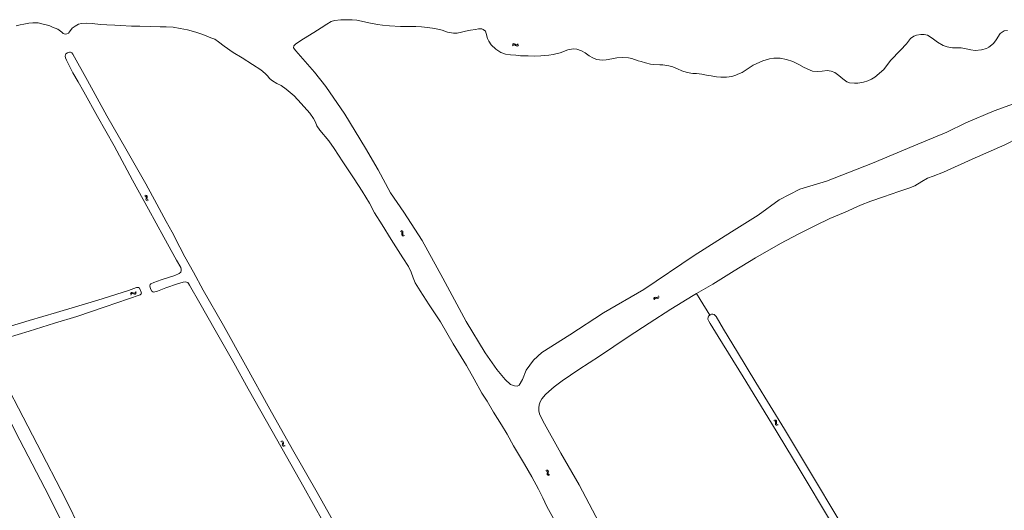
# Model space of a CAD drawing. Header units: metres. Extents: x 189705 to 199106, y 581686 to 588448.
# Tile 334 of 555: x 193174 to 193594, y 587505 to 587715. Entities that reach past the tile are written whole.
import ezdxf

# ---------------------------------------------------------------- set-up
doc = ezdxf.new("R2010")
doc.units = ezdxf.units.M
doc.layers.add('B-WA-OG-GBKN-G', color=7, linetype='Continuous', lineweight=18)

msp = doc.modelspace()

# ---------------------------------------------------------------- linework, layer by layer
at = {"layer": 'B-WA-OG-GBKN-G'}
for p, q in [((193383.829, 587703.993), (193384.106, 587704.292)), ((193383.884, 587703.5), (193384.163, 587703.796)), ((193384.106, 587704.292), (193384.4, 587704.435)), ((193384.163, 587703.796), (193384.459, 587703.938)), ((193384.4, 587704.435), (193384.731, 587704.362)), ((193384.459, 587703.938), (193384.778, 587703.868)), ((193384.731, 587704.362), (193385.069, 587704.136)), ((193384.778, 587703.868), (193385.126, 587703.642)), ((193385.069, 587704.136), (193385.409, 587703.909)), ((193385.126, 587703.642), (193385.464, 587703.413)), ((193385.409, 587703.909), (193385.73, 587703.835)), ((193385.464, 587703.413), (193385.784, 587703.34)), ((193385.73, 587703.835), (193386.034, 587703.979)), ((193385.784, 587703.34), (193386.088, 587703.486)), ((193386.034, 587703.979), (193386.313, 587704.278)), ((193386.088, 587703.486), (193386.368, 587703.784)), ((193227.01, 587639.45), (193227.398, 587639.324)), ((193227.398, 587639.324), (193227.652, 587639.117)), ((193227.433, 587639.71), (193227.821, 587639.587)), ((193227.669, 587638.388), (193227.607, 587637.985)), ((193227.607, 587637.985), (193227.677, 587637.663)), ((193227.652, 587639.117), (193227.725, 587638.799)), ((193227.725, 587638.799), (193227.669, 587638.388)), ((193227.677, 587637.663), (193227.939, 587637.451)), ((193227.821, 587639.587), (193228.077, 587639.383)), ((193227.939, 587637.451), (193228.328, 587637.326)), ((193228.091, 587638.65), (193228.031, 587638.246)), ((193228.031, 587638.246), (193228.102, 587637.925)), ((193228.077, 587639.383), (193228.152, 587639.052)), ((193228.152, 587639.052), (193228.091, 587638.65)), ((193228.102, 587637.925), (193228.362, 587637.711)), ((193228.362, 587637.711), (193228.751, 587637.586)), ((193335.997, 587624.365), (193336.391, 587624.26)), ((193336.391, 587624.26), (193336.656, 587624.067)), ((193336.406, 587624.648), (193336.8, 587624.546)), ((193336.656, 587624.067), (193336.747, 587623.754)), ((193336.713, 587623.34), (193336.672, 587622.934)), ((193336.747, 587623.754), (193336.713, 587623.34)), ((193336.8, 587624.546), (193337.066, 587624.355)), ((193337.066, 587624.355), (193337.159, 587624.03)), ((193337.12, 587623.625), (193337.082, 587623.218)), ((193337.082, 587623.218), (193337.17, 587622.901)), ((193337.159, 587624.03), (193337.12, 587623.625)), ((193336.672, 587622.934), (193336.76, 587622.617)), ((193336.76, 587622.617), (193337.033, 587622.419)), ((193337.033, 587622.419), (193337.429, 587622.315)), ((193337.17, 587622.901), (193337.442, 587622.702)), ((193337.442, 587622.702), (193337.837, 587622.598)), ((193221.148, 587598.014), (193220.972, 587597.645)), ((193221.395, 587598.244), (193221.148, 587598.014)), ((193221.723, 587598.271), (193221.395, 587598.244)), ((193222.114, 587598.154), (193221.723, 587598.271)), ((193222.513, 587598.043), (193222.114, 587598.154)), ((193222.838, 587598.072), (193222.513, 587598.043)), ((193223.078, 587598.296), (193222.838, 587598.072)), ((193223.255, 587598.662), (193223.078, 587598.296)), ((193223.456, 587598.208), (193223.281, 587597.84)), ((193221.349, 587597.56), (193221.172, 587597.191)), ((193221.596, 587597.788), (193221.349, 587597.56)), ((193221.924, 587597.814), (193221.596, 587597.788)), ((193222.316, 587597.7), (193221.924, 587597.814)), ((193222.706, 587597.585), (193222.316, 587597.7)), ((193223.044, 587597.615), (193222.706, 587597.585)), ((193223.281, 587597.84), (193223.044, 587597.615)), ((193444.049, 587595.492), (193444.156, 587595.885)), ((193444.156, 587595.885), (193444.35, 587596.148)), ((193444.327, 587595.08), (193444.436, 587595.472)), ((193444.35, 587596.148), (193444.676, 587596.237)), ((193444.436, 587595.472), (193444.633, 587595.735)), ((193444.633, 587595.735), (193444.947, 587595.822)), ((193444.676, 587596.237), (193445.081, 587596.193)), ((193444.947, 587595.822), (193445.36, 587595.783)), ((193445.081, 587596.193), (193445.487, 587596.151)), ((193445.36, 587595.783), (193445.766, 587595.737)), ((193445.487, 587596.151), (193445.805, 587596.234)), ((193445.766, 587595.737), (193446.084, 587595.821)), ((193445.805, 587596.234), (193446.008, 587596.503)), ((193446.008, 587596.503), (193446.116, 587596.897)), ((193446.084, 587595.821), (193446.286, 587596.091)), ((193446.286, 587596.091), (193446.394, 587596.486)), ((193495.299, 587543.628), (193495.692, 587543.521)), ((193495.692, 587543.521), (193495.957, 587543.326)), ((193495.709, 587543.908), (193496.103, 587543.804)), ((193495.957, 587543.326), (193496.045, 587543.012)), ((193496.103, 587543.804), (193496.368, 587543.612)), ((193496.368, 587543.612), (193496.459, 587543.286)), ((193496.009, 587542.599), (193495.966, 587542.193)), ((193495.966, 587542.193), (193496.052, 587541.875)), ((193496.045, 587543.012), (193496.009, 587542.599)), ((193496.052, 587541.875), (193496.324, 587541.676)), ((193496.324, 587541.676), (193496.719, 587541.57)), ((193496.418, 587542.881), (193496.378, 587542.474)), ((193496.378, 587542.474), (193496.464, 587542.157)), ((193496.459, 587543.286), (193496.418, 587542.881)), ((193496.464, 587542.157), (193496.734, 587541.956)), ((193496.734, 587541.956), (193497.129, 587541.85)), ((193285.503, 587534.966), (193285.894, 587534.854)), ((193285.087, 587534.695), (193285.478, 587534.58)), ((193285.478, 587534.58), (193285.738, 587534.379)), ((193285.774, 587533.651), (193285.722, 587533.246)), ((193285.722, 587533.246), (193285.801, 587532.927)), ((193285.738, 587534.379), (193285.819, 587534.063)), ((193285.819, 587534.063), (193285.774, 587533.651)), ((193285.801, 587532.927), (193286.068, 587532.721)), ((193285.894, 587534.854), (193286.155, 587534.656)), ((193286.068, 587532.721), (193286.461, 587532.606)), ((193286.189, 587533.924), (193286.14, 587533.518)), ((193286.14, 587533.518), (193286.219, 587533.199)), ((193286.155, 587534.656), (193286.239, 587534.328)), ((193286.239, 587534.328), (193286.189, 587533.924)), ((193286.219, 587533.199), (193286.484, 587532.992)), ((193286.484, 587532.992), (193286.877, 587532.878)), ((193398.035, 587522.33), (193398.421, 587522.201)), ((193398.46, 587522.587), (193398.847, 587522.461)), ((193398.847, 587522.461), (193399.101, 587522.254)), ((193398.421, 587522.201), (193398.674, 587521.992)), ((193398.686, 587521.263), (193398.62, 587520.86)), ((193398.62, 587520.86), (193398.688, 587520.538)), ((193398.674, 587521.992), (193398.745, 587521.673)), ((193398.745, 587521.673), (193398.686, 587521.263)), ((193398.688, 587520.538), (193398.948, 587520.324)), ((193398.948, 587520.324), (193399.337, 587520.196)), ((193399.11, 587521.522), (193399.047, 587521.118)), ((193399.047, 587521.118), (193399.115, 587520.796)), ((193399.101, 587522.254), (193399.173, 587521.924)), ((193399.173, 587521.924), (193399.11, 587521.522)), ((193399.115, 587520.796), (193399.373, 587520.581)), ((193399.373, 587520.581), (193399.762, 587520.453))]:
    msp.add_line(p, q, dxfattribs=at)
at = {"layer": 'B-WA-OG-GBKN-G', "flags": 128}
for points in [[(193172.282, 587712.033), (193173.918, 587712.446), (193175.57, 587712.679), (193177.658, 587713.091), (193179.361, 587713.211), (193181.616, 587713.2), (193183.256, 587712.892), (193184.992, 587712.442), (193186.569, 587711.931), (193187.695, 587711.415), (193189.988, 587710.552), (193191.682, 587709.33), (193192.279, 587708.709), (193193.118, 587708.487), (193193.885, 587708.513), (193194.54, 587708.833), (193194.998, 587709.424), (193196.146, 587710.989), (193197.389, 587711.843), (193198.891, 587712.724), (193200.154, 587712.975), (193202.1, 587713.044), (193204.671, 587712.987), (193208.154, 587712.595), (193210.939, 587712.357), (193214.344, 587712.27), (193216.797, 587712.129), (193221.434, 587711.874), (193225.059, 587711.838), (193229.711, 587711.753), (193233.629, 587711.563), (193236.2, 587711.518), (193239.261, 587711.347), (193242.243, 587710.905), (193245.348, 587710.283), (193248.875, 587709.232), (193251.844, 587708.221), (193255.28, 587706.905), (193256.902, 587706.224), (193258.501, 587705.143), (193260.944, 587703.333), (193264.833, 587700.64), (193268.684, 587698.285), (193273.008, 587695.512), (193276.504, 587693.282), (193278.468, 587691.661), (193279.536, 587690.531), (193280.233, 587689.57)], [(193290.453, 587702.593), (193290.627, 587703.398), (193291.531, 587704.325), (193294.823, 587706.378), (193299.124, 587709.071), (193302.348, 587711.172), (193304.777, 587712.671), (193306.601, 587713.855), (193308.03, 587714.216), (193310.628, 587714.593), (193312.775, 587714.588), (193315.478, 587714.543), (193317.529, 587714.394), (193320.758, 587713.668), (193322.578, 587713.27), (193326.372, 587712.533), (193328.384, 587712.259), (193331.479, 587711.993), (193336.06, 587711.733), (193338.591, 587711.689), (193342.597, 587711.708), (193345.032, 587711.5), (193347.638, 587711.235), (193350.81, 587710.854), (193353.914, 587710.07), (193356.136, 587709.336), (193358.694, 587708.832), (193360.227, 587708.857), (193362.097, 587709.226), (193363.852, 587709.663), (193365.924, 587710.089), (193368.033, 587710.448), (193369.405, 587710.704), (193370.833, 587710.624), (193371.417, 587710.45), (193372.316, 587709.661), (193372.611, 587708.635), (193373.258, 587706.64), (193373.843, 587705.441), (193374.716, 587703.876), (193376.791, 587701.954), (193378.926, 587700.568), (193380.898, 587699.902), (193382.958, 587699.542), (193385.287, 587699.451), (193387.213, 587699.245), (193390.597, 587699.169), (193393.031, 587699.02), (193395.897, 587699.147), (193399.33, 587699.445)], [(193505.861, 587695.555), (193508.158, 587694.227), (193511.765, 587692.633), (193513.909, 587692.431), (193515.893, 587692.647), (193518.04, 587692.952), (193519.676, 587692.685), (193521.253, 587692.093), (193522.979, 587690.772), (193524.619, 587689.318), (193526.355, 587688.093), (193527.569, 587687.713), (193529.598, 587687.463), (193531.015, 587687.494), (193533.527, 587687.936), (193535.368, 587688.501), (193536.892, 587689.19), (193538.4, 587690.102), (193542.16, 587693.372), (193545.053, 587697.168), (193549.317, 587701.532), (193551.879, 587704.315), (193553.595, 587706.556), (193555.017, 587707.612), (193556.082, 587707.961), (193557.932, 587708.315), (193559.377, 587708.25), (193560.755, 587707.927), (193562.778, 587706.715), (193565.01, 587705.008), (193567.493, 587703.645), (193569.222, 587702.985), (193571.47, 587702.533), (193573.309, 587702.572), (193575.138, 587702.534), (193577.204, 587702.178), (193579.193, 587701.67), (193581.127, 587701.526), (193583.752, 587701.742), (193585.976, 587702.277), (193586.918, 587702.847), (193588.879, 587704.378), (193590.046, 587706.019), (193591.774, 587708.663), (193593.465, 587709.813), (193594.902, 587710.026)], [(193307.856, 587500), (193300.644, 587512.974), (193290.141, 587531.387), (193280.467, 587548.57), (193270.017, 587567.243), (193260.67, 587584.192), (193252.046, 587599.316), (193247.83, 587606.886), (193244.142, 587613.507), (193242.02, 587617.6), (193238.822, 587624.013), (193236.262, 587628.558), (193232.259, 587635.909), (193227.493, 587644.609), (193218.953, 587659.564), (193210.97, 587673.554), (193206.777, 587681.154), (193202.656, 587688.713), (193196.447, 587699.87), (193195.936, 587700.401), (193195.389, 587700.69), (193194.955, 587700.685), (193194.126, 587700.479), (193193.51, 587699.978), (193193.267, 587699.612), (193193.175, 587699.1), (193193.298, 587698.378), (193193.707, 587697.384), (193195.143, 587694.421), (193196.485, 587691.959), (193198.697, 587688.142), (193201.089, 587683.891), (193206.989, 587673.378), (193213.982, 587660.742), (193221.797, 587646.227), (193228.728, 587633.823), (193235.167, 587621.891), (193240.625, 587612.126)], [(193377.247, 587565.444), (193372.217, 587572.508), (193364.138, 587585.955), (193354.149, 587604.335), (193345.336, 587620.496), (193337.556, 587632.544), (193331.852, 587640.823), (193326.561, 587650.576), (193321.145, 587659.881), (193312.362, 587674.299), (193304.326, 587686.079), (193299.433, 587692.243), (193291.562, 587701.335), (193290.453, 587702.593)], [(193399.33, 587699.445), (193401.161, 587699.719), (193404.125, 587700.527), (193407.387, 587701.746), (193409.822, 587702.142), (193411.317, 587701.985), (193413.256, 587701.367), (193414.893, 587700.481), (193416.616, 587699.231), (193418.166, 587698.307), (193419.669, 587697.632), (193422.161, 587697.348), (193423.81, 587697.411), (193426.169, 587697.885), (193428.355, 587698.388), (193430.599, 587698.517), (193433.33, 587698.28), (193434.768, 587697.975), (193437.46, 587697.115), (193438.762, 587696.719), (193440.506, 587696.168), (193442.69, 587695.607), (193444.185, 587695.46), (193446.607, 587695.368), (193447.91, 587695.298), (193450.497, 587694.956), (193452.27, 587694.549), (193454.274, 587693.656), (193456.055, 587692.847), (193458.296, 587692.055), (193460.759, 587691.647), (193462.337, 587691.585), (193464.608, 587691.321), (193466.515, 587691), (193468.489, 587690.708), (193470.817, 587690.29), (193472.724, 587690.065), (193475.101, 587690.088), (193477.374, 587690.418), (193479.129, 587690.999), (193479.964, 587691.294), (193481.748, 587692.037), (193486.501, 587695.227), (193490.588, 587697.115), (193493.418, 587697.913), (193495.285, 587698.179), (193498.017, 587698.182), (193500.68, 587697.619), (193503.381, 587696.769), (193505.861, 587695.555)], [(193280.233, 587689.57), (193281.544, 587688.529), (193283.352, 587687.442), (193285.249, 587686.473), (193287.384, 587685.027), (193290.776, 587682.123), (193293.777, 587678.854), (193297.415, 587674.718), (193299.045, 587672.504), (193299.813, 587670.867), (193300.447, 587669.276), (193301.7, 587667.536), (193305.602, 587662.881), (193307.894, 587659.644), (193311.574, 587654.025), (193316.36, 587646.746), (193319.764, 587641.449), (193322.881, 587636.356), (193325.099, 587632.268), (193328.311, 587627.096), (193332.17, 587620.851), (193337.164, 587613.12), (193339.549, 587609.385), (193340.598, 587606.885), (193341.472, 587604.481), (193342.431, 587602.46), (193344.448, 587599.008), (193348.402, 587592.966), (193353.149, 587585.715), (193358.636, 587576.357), (193364.236, 587567.125), (193367.582, 587561.332), (193370.725, 587555.365), (193373.058, 587551.894), (193375.77, 587547.23), (193379.126, 587541.886), (193381.558, 587537.844), (193384.343, 587532.819), (193389.026, 587525.072), (193392.148, 587519.634), (193394.917, 587514.377), (193396.768, 587510.651), (193398.569, 587506.993), (193401.365, 587501.878)], [(193602.067, 587680.431), (193589.202, 587675.757), (193577.082, 587670.639), (193568.96, 587666.621), (193555.016, 587660.785), (193537.349, 587653.349), (193517.77, 587645.769), (193506.426, 587642.372), (193497.563, 587637.735), (193488.539, 587631.289), (193477.25, 587624.127), (193461.37, 587614.02), (193439.912, 587599.508), (193422.654, 587589.552), (193408.242, 587580.204), (193396.352, 587572.699), (193392.792, 587569.414), (193389.696, 587565.174), (193388.096, 587561.141), (193386.666, 587558.736), (193385.85, 587558.366), (193384.711, 587558.439), (193383.058, 587559.08), (193380.7, 587561.136), (193377.247, 587565.444)], [(193462.295, 587597.825), (193469.242, 587601.771), (193478.313, 587607.564), (193487.412, 587613.073), (193498.114, 587619.12), (193505.99, 587623.281), (193513.049, 587626.786), (193519.155, 587629.79), (193525.626, 587632.566), (193532.245, 587635.511), (193536.608, 587637.234), (193542.054, 587639.125), (193548.518, 587641.267), (193552.877, 587642.717), (193555.355, 587643.817), (193558.393, 587645.613), (193560.846, 587646.952), (193563.244, 587647.919), (193567.533, 587649.622), (193579.822, 587655.079), (193593.739, 587661.274), (193599.316, 587664.088), (193602.763, 587665.541)], [(193240.625, 587612.126), (193242.423, 587608.878), (193242.638, 587608.265), (193242.655, 587607.701), (193242.475, 587606.976), (193241.802, 587606.323), (193239.957, 587605.561), (193234.06, 587603.652), (193230.996, 587602.555), (193229.686, 587601.96), (193229.381, 587601.656), (193229.244, 587601.132), (193229.58, 587599.857), (193230.079, 587598.886), (193230.535, 587598.541), (193230.952, 587598.473), (193231.392, 587598.5), (193232.571, 587598.835), (193236.031, 587600.259), (193241.031, 587602.017), (193243.491, 587602.694), (193244.325, 587602.782), (193244.945, 587602.713), (193245.452, 587602.486), (193245.795, 587602.057), (193246.228, 587601.39), (193250.551, 587593.723), (193257.041, 587582.194), (193265.03, 587568.268), (193271.164, 587557.13), (193278.935, 587543.422), (193287.452, 587528.324), (193294.942, 587515.216), (193303.115, 587500.454)], [(193168.498, 587578.931), (193177.859, 587581.846), (193188.67, 587585.14), (193198.201, 587588.066), (193210.222, 587592.161), (193225.176, 587597.324), (193225.6, 587597.638), (193225.646, 587597.971), (193225.528, 587598.349), (193224.828, 587600.087), (193224.394, 587600.421), (193223.949, 587600.456), (193223.594, 587600.355), (193220.208, 587599.185), (193207.111, 587595.067), (193189.524, 587589.736), (193177.833, 587586.381), (193169.855, 587583.891)], [(193420.848, 587500), (193412.271, 587516.268), (193404.431, 587529.723), (193396.793, 587543.616), (193395.355, 587546.576), (193395.034, 587547.782), (193395.023, 587549.079), (193395.23, 587550.312), (193395.656, 587551.699), (193396.43, 587552.998), (193397.968, 587554.738), (193399.306, 587556.124), (193401.57, 587558.111), (193405.069, 587560.581), (193412.161, 587565.412), (193421.02, 587571.067), (193433.107, 587579.349), (193442.167, 587585.242), (193451.32, 587591.099), (193460.816, 587596.984), (193462.295, 587597.825)], [(193467.959, 587588.657), (193463.872, 587595.255), (193462.295, 587597.825)], [(193467.959, 587588.657), (193467.401, 587588.227), (193467.209, 587587.714), (193467.181, 587586.868), (193467.491, 587586.08), (193468.148, 587585.071), (193471.585, 587579.541), (193482.214, 587562.264), (193494.254, 587542.507), (193506.107, 587523.076), (193519.854, 587500)], [(193523.698, 587500), (193522.062, 587502.766), (193511.809, 587520.049), (193499.799, 587539.945), (193487.587, 587559.958), (193479.764, 587572.792), (193473.867, 587582.638), (193470.707, 587588.104), (193469.895, 587588.906), (193469.245, 587589.093), (193468.695, 587589.055), (193468.096, 587588.762), (193467.959, 587588.657)], [(193198.202, 587500), (193197.533, 587501.465), (193195.401, 587506.004), (193191.248, 587514.06), (193183.223, 587529.714), (193175.299, 587545.098), (193167.458, 587560.134)], [(193162.694, 587556.974), (193173.839, 587535.307), (193186.163, 587511.564), (193191.911, 587500)]]:
    msp.add_lwpolyline(points, dxfattribs=at)

doc.saveas('drawing.dxf')
